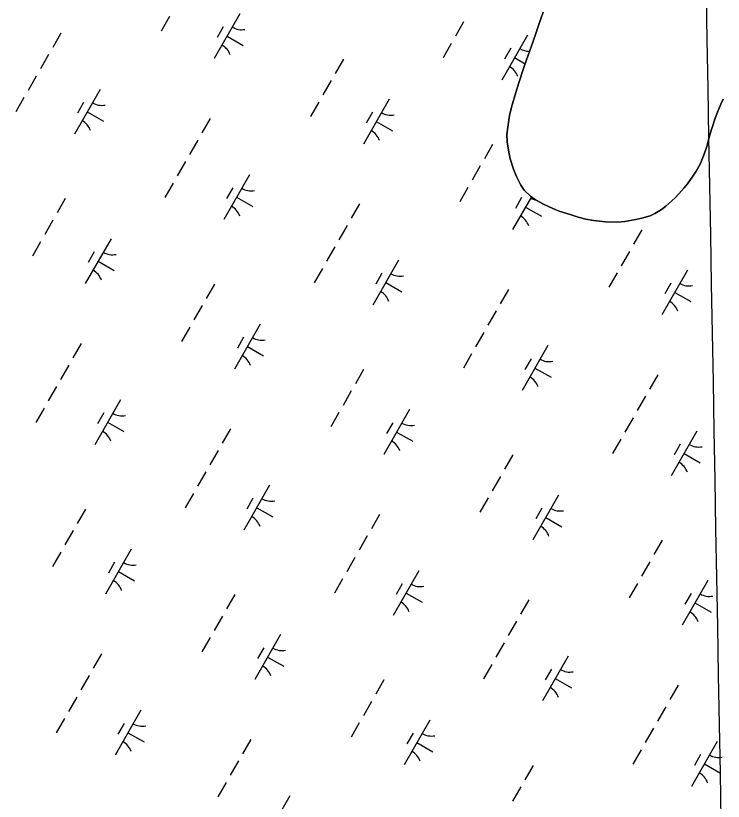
# Model space of a CAD drawing. Extents: x 3930721 to 3950824, y 220441 to 242861.
# Drawn here: x 3940175 to 3940860, y 224652 to 225412 of the extents above; entities that cross this region are included whole.
import ezdxf

# ---------------------------------------------------------------- set-up
doc = ezdxf.new("R2010")
doc.units = 0
for name, color, linetype in [('V-GRID-MAJR', 7, 'Continuous'), ('V-TOPO-SHOR', 7, 'Continuous'), ('V-WETL-SWMP', 7, 'Continuous')]:
    doc.layers.add(name, color=color, linetype=linetype)

msp = doc.modelspace()

# ---------------------------------------------------------------- linework, layer by layer
at = {"layer": 'V-GRID-MAJR'}
msp.add_spline([(3940914.45, 221486.32), (3940866.25, 224158.18), (3940756.95, 230218.14), (3940647.64, 236278.08), (3940604.74, 238656.84)], degree=3, dxfattribs=at)
at = {"layer": 'V-TOPO-SHOR'}
msp.add_lwpolyline([(3940859.64, 225331.3), (3940857.23, 225326.43), (3940854.04, 225318.72), (3940851.64, 225312.84), (3940848.66, 225303.11), (3940846.67, 225296.83), (3940843.69, 225285.69), (3940841.5, 225279), (3940837.51, 225269.27), (3940833.3, 225261.56), (3940830.09, 225256.89), (3940824.87, 225249.58), (3940821.85, 225245.52), (3940816.62, 225239.82), (3940813.41, 225236.17), (3940809.98, 225233.11), (3940804.14, 225227.82), (3940799.91, 225224.56), (3940793.46, 225220.68), (3940788.81, 225218.43), (3940780.73, 225216.17), (3940774.88, 225214.92), (3940764.36, 225212.84), (3940757.08, 225212.4), (3940745.55, 225212.74), (3940734.22, 225213.9), (3940726.72, 225215.27), (3940719.23, 225217.26), (3940711.52, 225219.64), (3940700.99, 225223.03), (3940694.7, 225225.42), (3940685.78, 225229.62), (3940677.87, 225234.03), (3940673.19, 225237.45), (3940667.09, 225243.28), (3940663.83, 225248.12), (3940659.74, 225256.39), (3940656.67, 225263.66), (3940653.58, 225273.76), (3940652.33, 225280.23), (3940650.66, 225290.13), (3940650.22, 225297.21), (3940651.19, 225304.3), (3940652.96, 225315.43), (3940654.73, 225323.54), (3940658.91, 225337.92), (3940661.69, 225347.24), (3940666.47, 225361.03), (3940669.26, 225369.34), (3940673.64, 225382.11), (3940678.03, 225393.86), (3940681.02, 225402.58), (3940685.4, 225415.55)], dxfattribs=at)
at = {"layer": 'V-WETL-SWMP'}
for p, q in [((3940323.91, 225411.23), (3940315.96, 225397.35)), ((3940392.03, 225414.05), (3940367.18, 225370.66)), ((3940685.4, 225415.55), (3940681.02, 225402.58)), ((3940608.41, 225406.12), (3940600.46, 225392.23)), ((3940681.02, 225402.58), (3940678.03, 225393.86)), ((3940218.87, 225395.34), (3940210.91, 225381.45)), ((3940375.89, 225401.39), (3940369.93, 225390.98)), ((3940379.61, 225392.35), (3940395.23, 225383.41)), ((3940670.24, 225393.27), (3940645.39, 225349.88)), ((3940678.03, 225393.86), (3940673.64, 225382.11)), ((3940596.48, 225385.29), (3940588.53, 225371.41)), ((3940654.1, 225380.62), (3940648.14, 225370.21)), ((3940673.64, 225382.11), (3940669.26, 225369.34)), ((3940206.94, 225374.51), (3940198.99, 225360.62)), ((3940492.1, 225370.22), (3940484.15, 225356.34)), ((3940657.81, 225371.58), (3940668.05, 225365.72)), ((3940669.26, 225369.34), (3940666.47, 225361.03)), ((3940666.47, 225361.03), (3940661.69, 225347.24)), ((3940195.01, 225353.68), (3940187.06, 225339.8)), ((3940480.18, 225349.39), (3940472.23, 225335.51)), ((3940661.69, 225347.24), (3940658.9, 225337.92)), ((3940256.84, 225340.84), (3940231.99, 225297.45)), ((3940658.9, 225337.92), (3940654.73, 225323.54)), ((3940183.08, 225332.86), (3940175.13, 225318.97)), ((3940240.7, 225328.18), (3940234.74, 225317.77)), ((3940468.25, 225328.57), (3940460.3, 225314.68)), ((3940536.37, 225331.38), (3940511.52, 225287.99)), ((3940854.04, 225318.72), (3940857.23, 225326.43)), ((3940857.23, 225326.43), (3940859.64, 225331.3)), ((3940244.41, 225319.14), (3940260.03, 225310.2)), ((3940520.23, 225318.73), (3940514.27, 225308.31)), ((3940654.73, 225323.54), (3940652.95, 225315.43)), ((3940851.64, 225312.84), (3940854.04, 225318.72)), ((3940363.21, 225312.67), (3940355.26, 225298.78)), ((3940652.95, 225315.43), (3940651.19, 225304.3)), ((3940848.66, 225303.12), (3940851.64, 225312.84)), ((3940523.95, 225309.69), (3940539.57, 225300.74)), ((3940651.19, 225304.3), (3940650.22, 225297.21)), ((3940650.22, 225297.21), (3940650.66, 225290.13)), ((3940843.69, 225285.69), (3940846.67, 225296.83)), ((3940846.67, 225296.83), (3940848.66, 225303.12)), ((3940351.28, 225291.84), (3940343.33, 225277.96)), ((3940650.66, 225290.13), (3940652.33, 225280.23)), ((3940636.45, 225287.55), (3940628.49, 225273.67)), ((3940841.5, 225279), (3940843.69, 225285.69)), ((3940652.33, 225280.23), (3940653.58, 225273.76)), ((3940653.58, 225273.76), (3940656.67, 225263.66)), ((3940837.51, 225269.27), (3940841.5, 225279)), ((3940339.35, 225271.02), (3940331.4, 225257.13)), ((3940624.52, 225266.73), (3940616.57, 225252.84)), ((3940833.3, 225261.56), (3940837.51, 225269.27)), ((3940401.18, 225258.17), (3940376.33, 225214.78)), ((3940656.67, 225263.66), (3940659.74, 225256.39)), ((3940830.09, 225256.89), (3940833.3, 225261.56)), ((3940659.74, 225256.39), (3940663.83, 225248.12)), ((3940824.87, 225249.58), (3940830.09, 225256.89)), ((3940327.42, 225250.19), (3940319.47, 225236.31)), ((3940385.04, 225245.52), (3940379.08, 225235.1)), ((3940612.59, 225245.9), (3940604.64, 225232.02)), ((3940663.83, 225248.12), (3940667.09, 225243.28)), ((3940667.09, 225243.28), (3940673.19, 225237.45)), ((3940816.62, 225239.82), (3940821.85, 225245.52)), ((3940821.85, 225245.52), (3940824.87, 225249.58)), ((3940223.04, 225235.12), (3940215.09, 225221.23)), ((3940388.75, 225236.48), (3940404.37, 225227.53)), ((3940673.95, 225236.9), (3940655.86, 225205.33)), ((3940664.57, 225236.06), (3940658.61, 225225.65)), ((3940673.19, 225237.45), (3940677.86, 225234.03)), ((3940809.98, 225233.11), (3940813.4, 225236.17)), ((3940813.4, 225236.17), (3940816.62, 225239.82)), ((3940507.55, 225230), (3940499.6, 225216.12)), ((3940677.86, 225234.03), (3940685.78, 225229.62)), ((3940685.78, 225229.62), (3940694.7, 225225.42)), ((3940799.91, 225224.56), (3940804.14, 225227.82)), ((3940804.14, 225227.82), (3940809.98, 225233.11)), ((3940668.29, 225227.02), (3940683.91, 225218.07)), ((3940694.7, 225225.42), (3940700.99, 225223.03)), ((3940700.99, 225223.03), (3940711.52, 225219.64)), ((3940788.82, 225218.43), (3940793.46, 225220.68)), ((3940793.46, 225220.68), (3940799.91, 225224.56)), ((3940211.12, 225214.29), (3940203.16, 225200.41)), ((3940711.52, 225219.64), (3940719.23, 225217.26)), ((3940719.23, 225217.26), (3940726.72, 225215.27)), ((3940726.72, 225215.27), (3940734.21, 225213.9)), ((3940734.21, 225213.9), (3940745.55, 225212.74)), ((3940745.55, 225212.74), (3940757.08, 225212.4)), ((3940757.08, 225212.4), (3940764.36, 225212.84)), ((3940764.36, 225212.84), (3940774.87, 225214.92)), ((3940774.87, 225214.92), (3940780.73, 225216.17)), ((3940780.73, 225216.17), (3940788.82, 225218.43)), ((3940495.62, 225209.18), (3940487.67, 225195.29)), ((3940780.79, 225204.89), (3940772.84, 225191)), ((3940199.19, 225193.47), (3940191.24, 225179.58)), ((3940267.31, 225196.28), (3940242.46, 225152.89)), ((3940251.17, 225183.63), (3940245.21, 225173.21)), ((3940483.69, 225188.35), (3940475.74, 225174.47)), ((3940768.86, 225184.06), (3940760.91, 225170.18)), ((3940254.89, 225174.58), (3940270.51, 225165.64)), ((3940545.52, 225175.5), (3940520.67, 225132.11)), ((3940471.77, 225167.52), (3940463.81, 225153.64)), ((3940529.38, 225162.85), (3940523.42, 225152.44)), ((3940756.93, 225163.24), (3940748.98, 225149.35)), ((3940825.05, 225166.05), (3940800.21, 225122.66)), ((3940367.39, 225152.45), (3940359.43, 225138.57)), ((3940533.1, 225153.81), (3940548.72, 225144.86)), ((3940808.92, 225153.4), (3940802.95, 225142.98)), ((3940651.89, 225147.34), (3940643.94, 225133.45)), ((3940812.63, 225144.35), (3940828.25, 225135.41)), ((3940355.46, 225131.63), (3940347.51, 225117.74)), ((3940639.96, 225126.51), (3940632.01, 225112.63)), ((3940411.65, 225113.61), (3940386.8, 225070.22)), ((3940343.53, 225110.8), (3940335.58, 225096.92)), ((3940395.51, 225100.96), (3940389.55, 225090.55)), ((3940628.03, 225105.68), (3940620.08, 225091.8)), ((3940238.49, 225094.9), (3940230.54, 225081.02)), ((3940399.23, 225091.92), (3940414.85, 225082.97)), ((3940689.86, 225092.84), (3940665.01, 225049.45)), ((3940616.11, 225084.86), (3940608.16, 225070.97)), ((3940673.72, 225080.18), (3940667.76, 225069.77)), ((3940226.56, 225074.07), (3940218.61, 225060.19)), ((3940511.73, 225069.79), (3940503.78, 225055.9)), ((3940677.44, 225071.14), (3940693.06, 225062.2)), ((3940796.23, 225064.67), (3940788.28, 225050.79)), ((3940214.63, 225053.25), (3940206.68, 225039.36)), ((3940499.8, 225048.96), (3940491.85, 225035.08)), ((3940276.46, 225040.4), (3940251.61, 224997.01)), ((3940784.3, 225043.84), (3940776.35, 225029.96)), ((3940202.71, 225032.42), (3940194.75, 225018.54)), ((3940555.99, 225030.95), (3940531.15, 224987.56)), ((3940260.32, 225027.75), (3940254.36, 225017.33)), ((3940487.87, 225028.13), (3940479.92, 225014.25)), ((3940772.38, 225023.02), (3940764.42, 225009.13)), ((3940264.04, 225018.71), (3940279.65, 225009.76)), ((3940539.86, 225018.29), (3940533.89, 225007.88)), ((3940382.83, 225012.23), (3940374.88, 224998.35)), ((3940543.57, 225009.25), (3940559.19, 225000.31)), ((3940834.2, 225010.17), (3940809.35, 224966.78)), ((3940760.45, 225002.19), (3940752.5, 224988.31)), ((3940818.06, 224997.52), (3940812.1, 224987.1)), ((3940370.9, 224991.41), (3940362.95, 224977.52)), ((3940656.07, 224987.12), (3940648.12, 224973.24)), ((3940821.78, 224988.48), (3940837.4, 224979.53)), ((3940358.97, 224970.58), (3940351.02, 224956.7)), ((3940644.14, 224966.29), (3940636.19, 224952.41)), ((3940420.8, 224957.73), (3940395.95, 224914.35)), ((3940347.05, 224949.76), (3940339.1, 224935.87)), ((3940700.34, 224948.28), (3940675.49, 224904.89)), ((3940404.66, 224945.08), (3940398.7, 224934.67)), ((3940632.21, 224945.47), (3940624.26, 224931.58)), ((3940242.67, 224934.68), (3940234.72, 224920.8)), ((3940408.38, 224936.04), (3940424, 224927.09)), ((3940684.2, 224935.63), (3940678.23, 224925.21)), ((3940527.17, 224929.57), (3940519.22, 224915.68)), ((3940687.91, 224926.59), (3940703.53, 224917.64)), ((3940230.74, 224913.86), (3940222.79, 224899.97)), ((3940515.24, 224908.74), (3940507.29, 224894.86)), ((3940800.41, 224904.45), (3940792.46, 224890.57)), ((3940218.81, 224893.03), (3940210.86, 224879.15)), ((3940286.93, 224895.84), (3940262.08, 224852.46)), ((3940503.32, 224887.92), (3940495.36, 224874.03)), ((3940270.8, 224883.19), (3940264.83, 224872.78)), ((3940788.48, 224883.63), (3940780.53, 224869.74)), ((3940274.51, 224874.15), (3940290.13, 224865.2)), ((3940565.14, 224875.07), (3940540.29, 224831.68)), ((3940491.39, 224867.09), (3940483.44, 224853.21)), ((3940776.55, 224862.8), (3940768.6, 224848.92)), ((3940844.68, 224865.61), (3940819.83, 224822.23)), ((3940549, 224862.42), (3940543.04, 224852)), ((3940387.01, 224852.02), (3940379.06, 224838.13)), ((3940552.72, 224853.37), (3940568.34, 224844.43)), ((3940828.54, 224852.96), (3940822.58, 224842.55)), ((3940671.51, 224846.9), (3940663.56, 224833.02)), ((3940832.25, 224843.92), (3940847.87, 224834.97)), ((3940375.08, 224831.19), (3940367.13, 224817.31)), ((3940659.58, 224826.08), (3940651.63, 224812.19)), ((3940363.15, 224810.36), (3940355.2, 224796.48)), ((3940431.28, 224813.18), (3940406.43, 224769.79)), ((3940647.66, 224805.25), (3940639.71, 224791.37)), ((3940258.11, 224794.47), (3940250.16, 224780.58)), ((3940415.14, 224800.52), (3940409.17, 224790.11)), ((3940418.85, 224791.48), (3940434.47, 224782.54)), ((3940709.48, 224792.4), (3940684.63, 224749.01)), ((3940635.73, 224784.42), (3940627.78, 224770.54)), ((3940693.35, 224779.75), (3940687.38, 224769.34)), ((3940246.18, 224773.64), (3940238.23, 224759.76)), ((3940531.35, 224769.35), (3940523.4, 224755.47)), ((3940697.06, 224770.71), (3940712.68, 224761.76)), ((3940815.85, 224764.24), (3940807.9, 224750.35)), ((3940234.26, 224752.81), (3940226.3, 224738.93)), ((3940519.42, 224748.52), (3940511.47, 224734.64)), ((3940803.93, 224743.41), (3940795.97, 224729.53)), ((3940296.08, 224739.97), (3940271.23, 224696.58)), ((3940222.33, 224731.99), (3940214.38, 224718.1)), ((3940279.94, 224727.31), (3940273.98, 224716.9)), ((3940507.49, 224727.7), (3940499.54, 224713.81)), ((3940575.62, 224730.51), (3940550.77, 224687.12)), ((3940283.66, 224718.27), (3940299.28, 224709.33)), ((3940792, 224722.58), (3940784.05, 224708.7)), ((3940402.45, 224711.8), (3940394.5, 224697.92)), ((3940559.48, 224717.86), (3940553.52, 224707.44)), ((3940563.19, 224708.82), (3940578.81, 224699.87)), ((3940853.83, 224709.74), (3940828.98, 224666.35)), ((3940780.07, 224701.76), (3940772.12, 224687.87)), ((3940837.69, 224697.08), (3940831.72, 224686.67)), ((3940390.52, 224690.97), (3940382.57, 224677.09)), ((3940841.4, 224688.04), (3940857.02, 224679.1)), ((3940675.69, 224686.68), (3940667.74, 224672.8)), ((3940378.6, 224670.15), (3940370.65, 224656.26)), ((3940663.76, 224665.86), (3940655.81, 224651.97)), ((3940440.42, 224657.3), (3940415.57, 224613.91))]:
    msp.add_line(p, q, dxfattribs=at)
for centre, start, end in [((3940393.54, 225416.2), 239.42788, 280.97154), ((3940366.08, 225368.27), 19.42788, 60.97154), ((3940671.75, 225395.43), 239.42788, 271.36882), ((3940644.29, 225347.49), 19.42788, 60.97154), ((3940258.35, 225342.99), 239.42788, 280.97154), ((3940537.88, 225333.54), 239.42788, 280.97154), ((3940230.89, 225295.05), 19.42788, 60.97154), ((3940510.43, 225285.6), 19.42788, 60.97154), ((3940402.69, 225260.33), 239.42788, 280.97154), ((3940682.22, 225250.87), 239.42788, 258.13449), ((3940375.23, 225212.39), 19.42788, 60.97154), ((3940654.77, 225202.93), 19.42788, 60.97154), ((3940268.82, 225198.43), 239.42788, 280.97154), ((3940241.37, 225150.5), 19.42788, 60.97154), ((3940547.03, 225177.66), 239.42788, 280.97154), ((3940826.56, 225168.2), 239.42788, 280.97154), ((3940519.57, 225129.72), 19.42788, 60.97154), ((3940799.11, 225120.27), 19.42788, 60.97154), ((3940413.16, 225115.77), 239.42788, 280.97154), ((3940385.71, 225067.83), 19.42788, 60.97154), ((3940691.37, 225094.99), 239.42788, 280.97154), ((3940663.92, 225047.06), 19.42788, 60.97154), ((3940277.97, 225042.56), 239.42788, 280.97154), ((3940557.5, 225033.1), 239.42788, 280.97154), ((3940250.51, 224994.62), 19.42788, 60.97154), ((3940530.05, 224985.16), 19.42788, 60.97154), ((3940835.71, 225012.33), 239.42788, 280.97154), ((3940808.26, 224964.39), 19.42788, 60.97154), ((3940422.31, 224959.89), 239.42788, 280.97154), ((3940701.84, 224950.44), 239.42788, 280.97154), ((3940394.86, 224911.95), 19.42788, 60.97154), ((3940674.39, 224902.5), 19.42788, 60.97154), ((3940288.44, 224898), 239.42788, 280.97154), ((3940260.99, 224850.06), 19.42788, 60.97154), ((3940566.65, 224877.23), 239.42788, 280.97154), ((3940846.19, 224867.77), 239.42788, 280.97154), ((3940539.2, 224829.29), 19.42788, 60.97154), ((3940818.73, 224819.83), 19.42788, 60.97154), ((3940432.78, 224815.33), 239.42788, 280.97154), ((3940405.33, 224767.4), 19.42788, 60.97154), ((3940710.99, 224794.56), 239.42788, 280.97154), ((3940683.54, 224746.62), 19.42788, 60.97154), ((3940297.59, 224742.12), 239.42788, 280.97154), ((3940577.13, 224732.67), 239.42788, 280.97154), ((3940270.14, 224694.19), 19.42788, 60.97154), ((3940549.67, 224684.73), 19.42788, 60.97154), ((3940855.33, 224711.89), 239.42788, 280.97154), ((3940827.88, 224663.96), 19.42788, 60.97154)]:
    msp.add_arc(centre, 17.62, start, end, dxfattribs=at)

doc.saveas('drawing.dxf')
